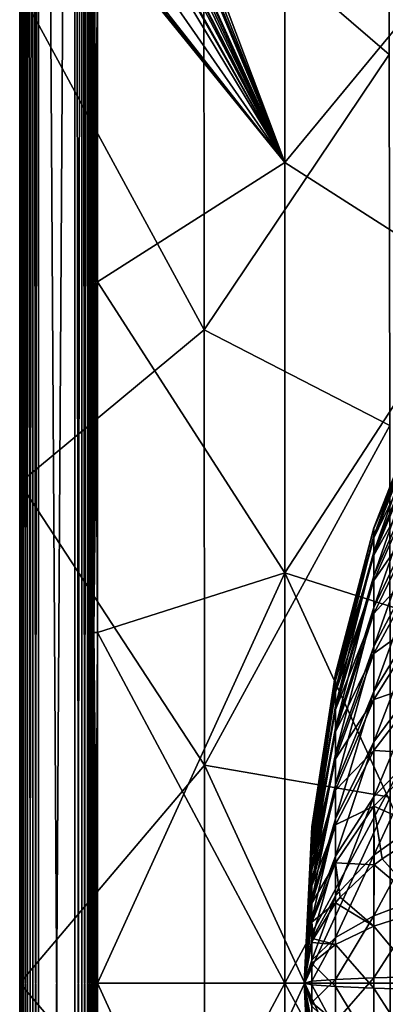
# Model space of a CAD drawing. Header units: millimetres. Extents: x -41 to 11, y -3 to 963.
# Tile 362 of 656: x -41 to -36, y 340 to 353. Entities that reach past the tile are written whole.
import ezdxf

# ---------------------------------------------------------------- set-up
doc = ezdxf.new("R2010")
doc.units = ezdxf.units.MM
doc.header["$LTSCALE"] = 65.185185
for name, color, linetype in [('2925', 7, 'CONTINUOUS'), ('2929', 7, 'CONTINUOUS'), ('3003', 7, 'CONTINUOUS'), ('3004', 7, 'CONTINUOUS'), ('3075', 7, 'CONTINUOUS'), ('3098', 7, 'CONTINUOUS'), ('3099', 7, 'CONTINUOUS'), ('3103', 7, 'CONTINUOUS'), ('3104', 7, 'CONTINUOUS'), ('3110', 7, 'CONTINUOUS'), ('3111', 7, 'CONTINUOUS'), ('3112', 7, 'CONTINUOUS'), ('3145', 7, 'CONTINUOUS'), ('3149', 7, 'CONTINUOUS'), ('3321', 7, 'CONTINUOUS'), ('3323', 7, 'CONTINUOUS'), ('3324', 7, 'CONTINUOUS'), ('3384', 7, 'CONTINUOUS'), ('3385', 7, 'CONTINUOUS'), ('691', 7, 'CONTINUOUS'), ('692', 7, 'CONTINUOUS')]:
    doc.layers.add(name, color=color, linetype=linetype)

msp = doc.modelspace()

# ---------------------------------------------------------------- linework, layer by layer
at = {"layer": '2925', "linetype": 'Continuous'}
for points in [[(-37.241, 351.251, 85.445), (-37.241, 356.87, 85.34), (-38.803, 354.58, 88.177), (-37.241, 351.251, 85.445)], [(-37.241, 351.251, 85.445), (-34.652, 354.386, 80.699), (-37.241, 356.87, 85.34), (-37.241, 351.251, 85.445)], [(-38.874, 354.472, 88.305), (-37.241, 351.251, 85.445), (-38.803, 354.58, 88.177), (-38.874, 354.472, 88.305)], [(-38.988, 354.379, 88.509), (-37.241, 351.251, 85.445), (-38.887, 354.458, 88.328), (-38.988, 354.379, 88.509)], [(-38.887, 354.458, 88.328), (-37.241, 351.251, 85.445), (-38.874, 354.472, 88.305), (-38.887, 354.458, 88.328)], [(-39.809, 349.614, 89.983), (-37.241, 351.251, 85.445), (-39.81, 354.421, 89.967), (-39.809, 349.614, 89.983)], [(-39.81, 354.421, 89.967), (-37.241, 351.251, 85.445), (-39.758, 354.4, 89.875), (-39.81, 354.421, 89.967)], [(-39.758, 354.4, 89.875), (-37.241, 351.251, 85.445), (-39.705, 354.391, 89.781), (-39.758, 354.4, 89.875)], [(-39.705, 354.391, 89.781), (-37.241, 351.251, 85.445), (-39.407, 354.372, 89.253), (-39.705, 354.391, 89.781)], [(-39.407, 354.372, 89.253), (-37.241, 351.251, 85.445), (-39.11, 354.353, 88.725), (-39.407, 354.372, 89.253)], [(-39.11, 354.353, 88.725), (-37.241, 351.251, 85.445), (-38.992, 354.377, 88.516), (-39.11, 354.353, 88.725)], [(-38.992, 354.377, 88.516), (-37.241, 351.251, 85.445), (-38.988, 354.379, 88.509), (-38.992, 354.377, 88.516)], [(-34.652, 349.599, 80.88), (-34.652, 354.386, 80.699), (-37.241, 351.251, 85.445), (-34.652, 349.599, 80.88)], [(-37.241, 345.627, 85.509), (-37.241, 351.251, 85.445), (-39.809, 349.614, 89.983), (-37.241, 345.627, 85.509)], [(-37.241, 345.627, 85.509), (-34.652, 349.599, 80.88), (-37.241, 351.251, 85.445), (-37.241, 345.627, 85.509)], [(-39.809, 344.807, 89.992), (-37.241, 345.627, 85.509), (-39.809, 349.614, 89.983), (-39.809, 344.807, 89.992)], [(-34.652, 344.802, 80.989), (-34.652, 349.599, 80.88), (-37.241, 345.627, 85.509), (-34.652, 344.802, 80.989)], [(-37.241, 340, 85.53), (-37.241, 345.627, 85.509), (-39.809, 340, 89.995), (-37.241, 340, 85.53)], [(-39.809, 340, 89.995), (-37.241, 345.627, 85.509), (-39.809, 344.807, 89.992), (-39.809, 340, 89.995)], [(-37.241, 340, 85.53), (-34.652, 344.802, 80.989), (-37.241, 345.627, 85.509), (-37.241, 340, 85.53)], [(-34.652, 340, 81.026), (-34.652, 344.802, 80.989), (-37.241, 340, 85.53), (-34.652, 340, 81.026)], [(-37.241, 334.373, 85.509), (-37.241, 340, 85.53), (-39.809, 335.193, 89.992), (-37.241, 334.373, 85.509)], [(-39.809, 335.193, 89.992), (-37.241, 340, 85.53), (-39.809, 340, 89.995), (-39.809, 335.193, 89.992)], [(-34.652, 335.198, 80.989), (-34.652, 340, 81.026), (-37.241, 334.373, 85.509), (-34.652, 335.198, 80.989)], [(-37.241, 334.373, 85.509), (-34.652, 340, 81.026), (-37.241, 340, 85.53), (-37.241, 334.373, 85.509)]]:
    msp.add_3dface(points, dxfattribs=at)
at = {"layer": '2929', "linetype": 'Continuous'}
for points in [[(-37.241, 356.87, 16.66), (-37.241, 351.251, 16.555), (-38.69, 355.103, 14.029), (-37.241, 356.87, 16.66)], [(-37.241, 356.87, 16.66), (-34.652, 354.386, 21.301), (-37.241, 351.251, 16.555), (-37.241, 356.87, 16.66)], [(-38.69, 355.103, 14.029), (-37.241, 351.251, 16.555), (-38.698, 354.946, 14.013), (-38.69, 355.103, 14.029)], [(-38.712, 354.848, 13.986), (-37.241, 351.251, 16.555), (-38.725, 354.791, 13.964), (-38.712, 354.848, 13.986)], [(-38.698, 354.946, 14.013), (-37.241, 351.251, 16.555), (-38.712, 354.848, 13.986), (-38.698, 354.946, 14.013)], [(-38.725, 354.791, 13.964), (-37.241, 351.251, 16.555), (-38.769, 354.652, 13.883), (-38.725, 354.791, 13.964)], [(-38.778, 354.631, 13.867), (-37.241, 351.251, 16.555), (-38.832, 354.529, 13.77), (-38.778, 354.631, 13.867)], [(-38.769, 354.652, 13.883), (-37.241, 351.251, 16.555), (-38.778, 354.631, 13.867), (-38.769, 354.652, 13.883)], [(-38.913, 354.431, 13.625), (-37.241, 351.251, 16.555), (-38.988, 354.379, 13.491), (-38.913, 354.431, 13.625)], [(-38.874, 354.472, 13.695), (-37.241, 351.251, 16.555), (-38.913, 354.431, 13.625), (-38.874, 354.472, 13.695)], [(-38.832, 354.529, 13.77), (-37.241, 351.251, 16.555), (-38.874, 354.472, 13.695), (-38.832, 354.529, 13.77)], [(-39.81, 354.421, 12.033), (-37.241, 351.251, 16.555), (-39.809, 349.614, 12.017), (-39.81, 354.421, 12.033)], [(-39.758, 354.4, 12.125), (-37.241, 351.251, 16.555), (-39.81, 354.421, 12.033), (-39.758, 354.4, 12.125)], [(-39.705, 354.391, 12.219), (-37.241, 351.251, 16.555), (-39.758, 354.4, 12.125), (-39.705, 354.391, 12.219)], [(-39.407, 354.372, 12.747), (-37.241, 351.251, 16.555), (-39.705, 354.391, 12.219), (-39.407, 354.372, 12.747)], [(-39.11, 354.353, 13.275), (-37.241, 351.251, 16.555), (-39.407, 354.372, 12.747), (-39.11, 354.353, 13.275)], [(-39.007, 354.37, 13.457), (-37.241, 351.251, 16.555), (-39.11, 354.353, 13.275), (-39.007, 354.37, 13.457)], [(-38.988, 354.379, 13.491), (-37.241, 351.251, 16.555), (-39.007, 354.37, 13.457), (-38.988, 354.379, 13.491)], [(-34.652, 354.386, 21.301), (-34.652, 349.599, 21.12), (-37.241, 351.251, 16.555), (-34.652, 354.386, 21.301)], [(-37.241, 351.251, 16.555), (-37.241, 345.627, 16.491), (-39.809, 349.614, 12.017), (-37.241, 351.251, 16.555)], [(-37.241, 351.251, 16.555), (-34.652, 349.599, 21.12), (-37.241, 345.627, 16.491), (-37.241, 351.251, 16.555)], [(-39.809, 349.614, 12.017), (-37.241, 345.627, 16.491), (-39.809, 344.807, 12.008), (-39.809, 349.614, 12.017)], [(-34.652, 349.599, 21.12), (-34.652, 344.802, 21.011), (-37.241, 345.627, 16.491), (-34.652, 349.599, 21.12)], [(-37.241, 345.627, 16.491), (-37.241, 340, 16.47), (-39.809, 344.807, 12.008), (-37.241, 345.627, 16.491)], [(-34.652, 344.802, 21.011), (-34.652, 340, 20.974), (-37.241, 345.627, 16.491), (-34.652, 344.802, 21.011)], [(-37.241, 345.627, 16.491), (-34.652, 340, 20.974), (-37.241, 340, 16.47), (-37.241, 345.627, 16.491)], [(-39.809, 344.807, 12.008), (-37.241, 340, 16.47), (-39.809, 340, 12.005), (-39.809, 344.807, 12.008)], [(-37.241, 340, 16.47), (-37.241, 334.373, 16.491), (-39.809, 340, 12.005), (-37.241, 340, 16.47)], [(-39.809, 340, 12.005), (-37.241, 334.373, 16.491), (-39.809, 335.193, 12.008), (-39.809, 340, 12.005)], [(-34.652, 340, 20.974), (-34.652, 335.198, 21.011), (-37.241, 340, 16.47), (-34.652, 340, 20.974)], [(-37.241, 340, 16.47), (-34.652, 335.198, 21.011), (-37.241, 334.373, 16.491), (-37.241, 340, 16.47)]]:
    msp.add_3dface(points, dxfattribs=at)
at = {"layer": '3003', "linetype": 'Continuous'}
for points in [[(-39.875, 325.38, 11.461), (-39.875, 380.606, 10.394), (-39.875, 325.5, 11.611), (-39.875, 325.38, 11.461)], [(-39.875, 325.5, 11.611), (-39.875, 380.606, 10.394), (-39.875, 325.578, 11.787), (-39.875, 325.5, 11.611)], [(-39.875, 380.606, 10.394), (-39.875, 355.141, 11.25), (-39.875, 325.578, 11.787), (-39.875, 380.606, 10.394)], [(-39.875, 299.394, 91.606), (-39.875, 364.659, 90.75), (-39.875, 380.606, 91.606), (-39.875, 299.394, 91.606)], [(-39.875, 315.341, 11.25), (-39.875, 380.606, 10.394), (-39.875, 324.859, 11.25), (-39.875, 315.341, 11.25)], [(-39.875, 299.394, 10.394), (-39.875, 380.606, 10.394), (-39.875, 315.341, 11.25), (-39.875, 299.394, 10.394)], [(-39.875, 324.859, 11.25), (-39.875, 380.606, 10.394), (-39.875, 325.048, 11.274), (-39.875, 324.859, 11.25)], [(-39.875, 325.048, 11.274), (-39.875, 380.606, 10.394), (-39.875, 325.226, 11.346), (-39.875, 325.048, 11.274)], [(-39.875, 325.226, 11.346), (-39.875, 380.606, 10.394), (-39.875, 325.38, 11.461), (-39.875, 325.226, 11.346)], [(-39.875, 355.141, 90.75), (-39.875, 364.659, 90.75), (-39.875, 299.394, 91.606), (-39.875, 355.141, 90.75)], [(-39.875, 340, 11.756), (-39.875, 325.578, 11.787), (-39.875, 355.141, 11.25), (-39.875, 340, 11.756)], [(-39.875, 354.952, 90.726), (-39.875, 355.141, 90.75), (-39.875, 299.394, 91.606), (-39.875, 354.952, 90.726)], [(-39.875, 354.951, 11.275), (-39.875, 340, 11.756), (-39.875, 355.141, 11.25), (-39.875, 354.951, 11.275)], [(-39.875, 354.774, 90.654), (-39.875, 354.952, 90.726), (-39.875, 299.394, 91.606), (-39.875, 354.774, 90.654)], [(-39.875, 354.773, 11.347), (-39.875, 340, 11.756), (-39.875, 354.951, 11.275), (-39.875, 354.773, 11.347)], [(-39.875, 354.62, 90.539), (-39.875, 354.774, 90.654), (-39.875, 299.394, 91.606), (-39.875, 354.62, 90.539)], [(-39.875, 354.619, 11.462), (-39.875, 340, 11.756), (-39.875, 354.773, 11.347), (-39.875, 354.619, 11.462)], [(-39.875, 354.5, 90.389), (-39.875, 354.62, 90.539), (-39.875, 299.394, 91.606), (-39.875, 354.5, 90.389)], [(-39.875, 354.5, 11.612), (-39.875, 340, 11.756), (-39.875, 354.619, 11.462), (-39.875, 354.5, 11.612)], [(-39.875, 354.422, 90.213), (-39.875, 354.5, 90.389), (-39.875, 299.394, 91.606), (-39.875, 354.422, 90.213)], [(-39.875, 354.422, 11.787), (-39.875, 340, 11.756), (-39.875, 354.5, 11.612), (-39.875, 354.422, 11.787)], [(-39.875, 340.002, 90.244), (-39.875, 354.422, 90.213), (-39.875, 324.859, 90.75), (-39.875, 340.002, 90.244)], [(-39.875, 299.394, 91.606), (-39.875, 324.859, 90.75), (-39.875, 354.422, 90.213), (-39.875, 299.394, 91.606)], [(-39.875, 340.002, 90.244), (-39.875, 324.859, 90.75), (-39.875, 332.79, 90.236), (-39.875, 340.002, 90.244)]]:
    msp.add_3dface(points, dxfattribs=at)
at = {"layer": '3004', "linetype": 'Continuous'}
for points in [[(-39.859, 354.422, 90.088), (-39.875, 340.002, 90.244), (-39.858, 344.807, 90.112), (-39.859, 354.422, 90.088)], [(-39.859, 354.422, 90.088), (-39.875, 354.422, 90.213), (-39.875, 340.002, 90.244), (-39.859, 354.422, 90.088)], [(-39.858, 354.422, 90.085), (-39.859, 354.422, 90.088), (-39.858, 344.807, 90.112), (-39.858, 354.422, 90.085)], [(-39.81, 354.421, 89.967), (-39.858, 354.422, 90.085), (-39.858, 344.807, 90.112), (-39.81, 354.421, 89.967)], [(-39.809, 349.614, 89.983), (-39.81, 354.421, 89.967), (-39.858, 344.807, 90.112), (-39.809, 349.614, 89.983)], [(-39.809, 344.807, 89.992), (-39.809, 349.614, 89.983), (-39.858, 344.807, 90.112), (-39.809, 344.807, 89.992)], [(-39.858, 344.807, 90.112), (-39.875, 340.002, 90.244), (-39.858, 335.193, 90.112), (-39.858, 344.807, 90.112)], [(-39.809, 344.807, 89.992), (-39.858, 344.807, 90.112), (-39.858, 335.193, 90.112), (-39.809, 344.807, 89.992)], [(-39.809, 340, 89.995), (-39.809, 344.807, 89.992), (-39.858, 335.193, 90.112), (-39.809, 340, 89.995)], [(-39.875, 340.002, 90.244), (-39.875, 332.79, 90.236), (-39.858, 335.193, 90.112), (-39.875, 340.002, 90.244)], [(-39.809, 335.193, 89.992), (-39.809, 340, 89.995), (-39.858, 335.193, 90.112), (-39.809, 335.193, 89.992)]]:
    msp.add_3dface(points, dxfattribs=at)
at = {"layer": '3075', "linetype": 'Continuous'}
for points in [[(-39.875, 354.422, 11.787), (-39.859, 354.422, 11.912), (-39.858, 344.807, 11.888), (-39.875, 354.422, 11.787)], [(-39.875, 340, 11.756), (-39.875, 354.422, 11.787), (-39.858, 344.807, 11.888), (-39.875, 340, 11.756)], [(-39.858, 354.422, 11.915), (-39.809, 349.614, 12.017), (-39.859, 354.422, 11.912), (-39.858, 354.422, 11.915)], [(-39.809, 349.614, 12.017), (-39.809, 344.807, 12.008), (-39.859, 354.422, 11.912), (-39.809, 349.614, 12.017)], [(-39.859, 354.422, 11.912), (-39.809, 344.807, 12.008), (-39.858, 344.807, 11.888), (-39.859, 354.422, 11.912)], [(-39.81, 354.421, 12.033), (-39.809, 349.614, 12.017), (-39.858, 354.422, 11.915), (-39.81, 354.421, 12.033)], [(-39.875, 340, 11.756), (-39.858, 344.807, 11.888), (-39.858, 335.193, 11.888), (-39.875, 340, 11.756)], [(-39.809, 344.807, 12.008), (-39.809, 340, 12.005), (-39.858, 344.807, 11.888), (-39.809, 344.807, 12.008)], [(-39.809, 340, 12.005), (-39.809, 335.193, 12.008), (-39.858, 344.807, 11.888), (-39.809, 340, 12.005)], [(-39.858, 344.807, 11.888), (-39.809, 335.193, 12.008), (-39.858, 335.193, 11.888), (-39.858, 344.807, 11.888)], [(-39.875, 325.578, 11.787), (-39.875, 340, 11.756), (-39.859, 325.578, 11.912), (-39.875, 325.578, 11.787)], [(-39.859, 325.578, 11.912), (-39.875, 340, 11.756), (-39.858, 335.193, 11.888), (-39.859, 325.578, 11.912)]]:
    msp.add_3dface(points, dxfattribs=at)
at = {"layer": '3098', "linetype": 'Continuous'}
for points in [[(-40.862, 299.38, 10.302), (-40.875, 299.38, 10.38), (-40.862, 380.62, 10.302), (-40.862, 299.38, 10.302)], [(-40.875, 299.38, 10.38), (-40.875, 380.62, 10.38), (-40.862, 380.62, 10.302), (-40.875, 299.38, 10.38)], [(-40.826, 299.38, 10.231), (-40.862, 299.38, 10.302), (-40.826, 380.62, 10.231), (-40.826, 299.38, 10.231)], [(-40.826, 380.62, 10.231), (-40.862, 299.38, 10.302), (-40.862, 380.62, 10.302), (-40.826, 380.62, 10.231)], [(-40.769, 380.62, 10.176), (-40.826, 299.38, 10.231), (-40.826, 380.62, 10.231), (-40.769, 380.62, 10.176)], [(-40.769, 299.38, 10.176), (-40.826, 299.38, 10.231), (-40.769, 380.62, 10.176), (-40.769, 299.38, 10.176)], [(-40.697, 299.38, 10.141), (-40.769, 299.38, 10.176), (-40.697, 380.62, 10.141), (-40.697, 299.38, 10.141)], [(-40.697, 380.62, 10.141), (-40.769, 299.38, 10.176), (-40.769, 380.62, 10.176), (-40.697, 380.62, 10.141)], [(-40.618, 299.38, 10.131), (-40.697, 299.38, 10.141), (-40.618, 380.62, 10.131), (-40.618, 299.38, 10.131)], [(-40.618, 380.62, 10.131), (-40.697, 299.38, 10.141), (-40.697, 380.62, 10.141), (-40.618, 380.62, 10.131)]]:
    msp.add_3dface(points, dxfattribs=at)
at = {"layer": '3099', "linetype": 'Continuous'}
for points in [[(-40.875, 299.38, 91.62), (-40.875, 380.62, 91.62), (-40.875, 302.433, 89.016), (-40.875, 299.38, 91.62)], [(-40.875, 302.433, 89.016), (-40.875, 380.62, 91.62), (-40.875, 307.726, 89.075), (-40.875, 302.433, 89.016)], [(-40.875, 307.726, 89.075), (-40.875, 380.62, 91.62), (-40.875, 313.557, 89.13), (-40.875, 307.726, 89.075)], [(-40.875, 313.557, 89.13), (-40.875, 380.62, 91.62), (-40.875, 319.814, 89.177), (-40.875, 313.557, 89.13)], [(-40.875, 319.814, 89.177), (-40.875, 380.62, 91.62), (-40.875, 326.379, 89.212), (-40.875, 319.814, 89.177)], [(-40.875, 326.379, 89.212), (-40.875, 380.62, 91.62), (-40.875, 333.142, 89.234), (-40.875, 326.379, 89.212)], [(-40.875, 333.142, 89.234), (-40.875, 380.62, 91.62), (-40.875, 340, 89.242), (-40.875, 333.142, 89.234)], [(-40.875, 340, 89.242), (-40.875, 380.62, 91.62), (-40.875, 346.858, 89.234), (-40.875, 340, 89.242)], [(-40.875, 346.858, 89.234), (-40.875, 380.62, 91.62), (-40.875, 353.621, 89.212), (-40.875, 346.858, 89.234)], [(-40.875, 380.62, 10.38), (-40.875, 299.38, 10.38), (-40.875, 377.567, 12.984), (-40.875, 380.62, 10.38)], [(-40.875, 377.567, 12.984), (-40.875, 299.38, 10.38), (-40.875, 372.274, 12.925), (-40.875, 377.567, 12.984)], [(-40.875, 372.274, 12.925), (-40.875, 299.38, 10.38), (-40.875, 366.443, 12.87), (-40.875, 372.274, 12.925)], [(-40.875, 366.443, 12.87), (-40.875, 299.38, 10.38), (-40.875, 360.186, 12.823), (-40.875, 366.443, 12.87)], [(-40.875, 360.186, 12.823), (-40.875, 299.38, 10.38), (-40.875, 353.621, 12.788), (-40.875, 360.186, 12.823)], [(-40.875, 353.621, 12.788), (-40.875, 299.38, 10.38), (-40.875, 346.858, 12.766), (-40.875, 353.621, 12.788)], [(-40.875, 346.858, 12.766), (-40.875, 299.38, 10.38), (-40.875, 340, 12.758), (-40.875, 346.858, 12.766)], [(-40.875, 340, 12.758), (-40.875, 299.38, 10.38), (-40.875, 333.142, 12.766), (-40.875, 340, 12.758)]]:
    msp.add_3dface(points, dxfattribs=at)
at = {"layer": '3103', "linetype": 'Continuous'}
for points in [[(-40.118, 299.394, 10.144), (-40.618, 380.62, 10.131), (-40.118, 380.606, 10.144), (-40.118, 299.394, 10.144)], [(-40.118, 299.394, 10.144), (-40.618, 299.38, 10.131), (-40.618, 380.62, 10.131), (-40.118, 299.394, 10.144)]]:
    msp.add_3dface(points, dxfattribs=at)
at = {"layer": '3104', "linetype": 'Continuous'}
for points in [[(-40.118, 299.394, 10.144), (-40.118, 380.606, 10.144), (-40.025, 380.606, 10.164), (-40.118, 299.394, 10.144)], [(-40.025, 299.394, 10.164), (-40.118, 299.394, 10.144), (-40.025, 380.606, 10.164), (-40.025, 299.394, 10.164)], [(-39.946, 380.606, 10.219), (-40.025, 299.394, 10.164), (-40.025, 380.606, 10.164), (-39.946, 380.606, 10.219)], [(-39.946, 299.394, 10.219), (-40.025, 299.394, 10.164), (-39.946, 380.606, 10.219), (-39.946, 299.394, 10.219)], [(-39.893, 380.606, 10.299), (-39.946, 299.394, 10.219), (-39.946, 380.606, 10.219), (-39.893, 380.606, 10.299)], [(-39.893, 299.394, 10.299), (-39.946, 299.394, 10.219), (-39.893, 380.606, 10.299), (-39.893, 299.394, 10.299)], [(-39.875, 380.606, 10.394), (-39.875, 299.394, 10.394), (-39.893, 299.394, 10.299), (-39.875, 380.606, 10.394)], [(-39.875, 380.606, 10.394), (-39.893, 299.394, 10.299), (-39.893, 380.606, 10.299), (-39.875, 380.606, 10.394)]]:
    msp.add_3dface(points, dxfattribs=at)
at = {"layer": '3110', "linetype": 'Continuous'}
for points in [[(-40.862, 380.62, 91.698), (-40.875, 380.62, 91.62), (-40.862, 299.38, 91.698), (-40.862, 380.62, 91.698)], [(-40.875, 380.62, 91.62), (-40.875, 299.38, 91.62), (-40.862, 299.38, 91.698), (-40.875, 380.62, 91.62)], [(-40.826, 299.38, 91.769), (-40.862, 380.62, 91.698), (-40.862, 299.38, 91.698), (-40.826, 299.38, 91.769)], [(-40.826, 380.62, 91.769), (-40.862, 380.62, 91.698), (-40.826, 299.38, 91.769), (-40.826, 380.62, 91.769)], [(-40.769, 380.62, 91.824), (-40.826, 380.62, 91.769), (-40.769, 299.38, 91.824), (-40.769, 380.62, 91.824)], [(-40.769, 299.38, 91.824), (-40.826, 380.62, 91.769), (-40.826, 299.38, 91.769), (-40.769, 299.38, 91.824)], [(-40.697, 299.38, 91.859), (-40.769, 380.62, 91.824), (-40.769, 299.38, 91.824), (-40.697, 299.38, 91.859)], [(-40.697, 380.62, 91.859), (-40.769, 380.62, 91.824), (-40.697, 299.38, 91.859), (-40.697, 380.62, 91.859)], [(-40.618, 299.38, 91.869), (-40.697, 380.62, 91.859), (-40.697, 299.38, 91.859), (-40.618, 299.38, 91.869)], [(-40.618, 380.62, 91.869), (-40.697, 380.62, 91.859), (-40.618, 299.38, 91.869), (-40.618, 380.62, 91.869)]]:
    msp.add_3dface(points, dxfattribs=at)
at = {"layer": '3111', "linetype": 'Continuous'}
for points in [[(-40.118, 380.606, 91.856), (-40.618, 380.62, 91.869), (-40.618, 299.38, 91.869), (-40.118, 380.606, 91.856)], [(-40.118, 380.606, 91.856), (-40.618, 299.38, 91.869), (-40.118, 299.394, 91.856), (-40.118, 380.606, 91.856)]]:
    msp.add_3dface(points, dxfattribs=at)
at = {"layer": '3112', "linetype": 'Continuous'}
for points in [[(-40.025, 380.606, 91.836), (-40.118, 380.606, 91.856), (-40.025, 299.394, 91.836), (-40.025, 380.606, 91.836)], [(-40.118, 380.606, 91.856), (-40.118, 299.394, 91.856), (-40.025, 299.394, 91.836), (-40.118, 380.606, 91.856)], [(-39.946, 380.606, 91.781), (-40.025, 380.606, 91.836), (-39.946, 299.394, 91.781), (-39.946, 380.606, 91.781)], [(-39.946, 299.394, 91.781), (-40.025, 380.606, 91.836), (-40.025, 299.394, 91.836), (-39.946, 299.394, 91.781)], [(-39.893, 380.606, 91.701), (-39.946, 380.606, 91.781), (-39.893, 299.394, 91.701), (-39.893, 380.606, 91.701)], [(-39.893, 299.394, 91.701), (-39.946, 380.606, 91.781), (-39.946, 299.394, 91.781), (-39.893, 299.394, 91.701)], [(-39.875, 299.394, 91.606), (-39.875, 380.606, 91.606), (-39.893, 380.606, 91.701), (-39.875, 299.394, 91.606)], [(-39.875, 299.394, 91.606), (-39.893, 380.606, 91.701), (-39.893, 299.394, 91.701), (-39.875, 299.394, 91.606)]]:
    msp.add_3dface(points, dxfattribs=at)
at = {"layer": '3145', "linetype": 'Continuous'}
for points in [[(-35.807, 352.732, 21.828), (-35.817, 357.804, 22.053), (-38.349, 354.924, 17.302), (-35.807, 352.732, 21.828)], [(-40.875, 353.621, 12.788), (-38.344, 348.958, 17.215), (-38.349, 354.924, 17.302), (-40.875, 353.621, 12.788)], [(-38.344, 348.958, 17.215), (-35.807, 352.732, 21.828), (-38.349, 354.924, 17.302), (-38.344, 348.958, 17.215)], [(-40.875, 353.621, 12.788), (-40.875, 346.858, 12.766), (-38.344, 348.958, 17.215), (-40.875, 353.621, 12.788)], [(-35.8, 347.645, 21.677), (-35.807, 352.732, 21.828), (-38.344, 348.958, 17.215), (-35.8, 347.645, 21.677)], [(-40.875, 346.858, 12.766), (-38.341, 342.987, 17.172), (-38.344, 348.958, 17.215), (-40.875, 346.858, 12.766)], [(-38.341, 342.987, 17.172), (-35.8, 347.645, 21.677), (-38.344, 348.958, 17.215), (-38.341, 342.987, 17.172)], [(-35.796, 342.549, 21.602), (-35.8, 347.645, 21.677), (-38.341, 342.987, 17.172), (-35.796, 342.549, 21.602)], [(-40.875, 346.858, 12.766), (-40.875, 340, 12.758), (-38.341, 342.987, 17.172), (-40.875, 346.858, 12.766)], [(-40.875, 340, 12.758), (-38.341, 337.013, 17.172), (-38.341, 342.987, 17.172), (-40.875, 340, 12.758)], [(-38.341, 337.013, 17.172), (-35.796, 342.549, 21.602), (-38.341, 342.987, 17.172), (-38.341, 337.013, 17.172)], [(-35.796, 337.451, 21.602), (-35.796, 342.549, 21.602), (-38.341, 337.013, 17.172), (-35.796, 337.451, 21.602)], [(-40.875, 340, 12.758), (-40.875, 333.142, 12.766), (-38.341, 337.013, 17.172), (-40.875, 340, 12.758)]]:
    msp.add_3dface(points, dxfattribs=at)
at = {"layer": '3149', "linetype": 'Continuous'}
for points in [[(-35.817, 357.804, 79.947), (-35.807, 352.732, 80.172), (-38.349, 354.924, 84.698), (-35.817, 357.804, 79.947)], [(-40.875, 353.621, 89.212), (-38.349, 354.924, 84.698), (-38.344, 348.958, 84.785), (-40.875, 353.621, 89.212)], [(-38.349, 354.924, 84.698), (-35.807, 352.732, 80.172), (-38.344, 348.958, 84.785), (-38.349, 354.924, 84.698)], [(-40.875, 346.858, 89.234), (-40.875, 353.621, 89.212), (-38.344, 348.958, 84.785), (-40.875, 346.858, 89.234)], [(-35.807, 352.732, 80.172), (-35.8, 347.645, 80.323), (-38.344, 348.958, 84.785), (-35.807, 352.732, 80.172)], [(-40.875, 346.858, 89.234), (-38.344, 348.958, 84.785), (-38.341, 342.987, 84.828), (-40.875, 346.858, 89.234)], [(-38.344, 348.958, 84.785), (-35.8, 347.645, 80.323), (-38.341, 342.987, 84.828), (-38.344, 348.958, 84.785)], [(-35.8, 347.645, 80.323), (-35.796, 342.549, 80.398), (-38.341, 342.987, 84.828), (-35.8, 347.645, 80.323)], [(-40.875, 340, 89.242), (-40.875, 346.858, 89.234), (-38.341, 342.987, 84.828), (-40.875, 340, 89.242)], [(-40.875, 340, 89.242), (-38.341, 342.987, 84.828), (-38.341, 337.013, 84.828), (-40.875, 340, 89.242)], [(-35.796, 342.549, 80.398), (-35.796, 337.451, 80.398), (-38.341, 342.987, 84.828), (-35.796, 342.549, 80.398)], [(-38.341, 342.987, 84.828), (-35.796, 337.451, 80.398), (-38.341, 337.013, 84.828), (-38.341, 342.987, 84.828)], [(-40.875, 333.142, 89.234), (-40.875, 340, 89.242), (-38.341, 337.013, 84.828), (-40.875, 333.142, 89.234)]]:
    msp.add_3dface(points, dxfattribs=at)
at = {"layer": '3321', "linetype": 'Continuous'}
for points in [[(9.125, 297.5, 93.5), (9.125, 382.5, 93.5), (-40.875, 297.5, 93.5), (9.125, 297.5, 93.5)], [(9.125, 382.5, 93.5), (-40.875, 382.5, 93.5), (-40.875, 297.5, 93.5), (9.125, 382.5, 93.5)]]:
    msp.add_3dface(points, dxfattribs=at)
at = {"layer": '3323', "linetype": 'Continuous'}
for points in [[(-40.875, 382.5, 8.5), (9.125, 297.5, 8.5), (-40.875, 297.5, 8.5), (-40.875, 382.5, 8.5)], [(9.125, 382.5, 8.5), (9.125, 297.5, 8.5), (-40.875, 382.5, 8.5), (9.125, 382.5, 8.5)]]:
    msp.add_3dface(points, dxfattribs=at)
at = {"layer": '3324', "linetype": 'Continuous'}
for points in [[(-40.875, 297.5, 93.5), (-40.875, 382.5, 93.5), (-40.875, 300.2, 90.8), (-40.875, 297.5, 93.5)], [(-40.875, 382.5, 93.5), (-40.875, 379.8, 90.8), (-40.875, 300.2, 90.8), (-40.875, 382.5, 93.5)], [(-40.875, 382.5, 8.5), (-40.875, 297.5, 8.5), (-40.875, 379.8, 11.2), (-40.875, 382.5, 8.5)], [(-40.875, 379.8, 11.2), (-40.875, 297.5, 8.5), (-40.875, 300.2, 11.2), (-40.875, 379.8, 11.2)]]:
    msp.add_3dface(points, dxfattribs=at)
at = {"layer": '3384', "linetype": 'Continuous'}
for points in [[(-40.875, 300.2, 90.8), (-40.875, 379.8, 90.8), (-15.675, 300.2, 90.8), (-40.875, 300.2, 90.8)], [(-40.875, 379.8, 90.8), (-15.675, 379.8, 90.8), (-15.675, 300.2, 90.8), (-40.875, 379.8, 90.8)]]:
    msp.add_3dface(points, dxfattribs=at)
at = {"layer": '3385', "linetype": 'Continuous'}
for points in [[(-15.675, 379.8, 11.2), (-40.875, 300.2, 11.2), (-15.675, 300.2, 11.2), (-15.675, 379.8, 11.2)], [(-40.875, 379.8, 11.2), (-40.875, 300.2, 11.2), (-15.675, 379.8, 11.2), (-40.875, 379.8, 11.2)]]:
    msp.add_3dface(points, dxfattribs=at)
at = {"layer": '691', "linetype": 'Continuous'}
for points in [[(-35.292, 342.1, 43.164), (-35.293, 341.013, 42.955), (-35.906, 341.703, 44.644), (-35.292, 342.1, 43.164)], [(-36.015, 341.619, 44.957), (-36.017, 340.781, 44.797), (-36.482, 341.177, 46.609), (-36.015, 341.619, 44.957)], [(-36.015, 341.619, 44.957), (-35.293, 341.013, 42.955), (-36.017, 340.781, 44.797), (-36.015, 341.619, 44.957)], [(-35.906, 341.703, 44.644), (-35.293, 341.013, 42.955), (-36.015, 341.619, 44.957), (-35.906, 341.703, 44.644)], [(-36.545, 341.101, 46.891), (-36.545, 340.531, 46.782), (-36.847, 340.605, 48.743), (-36.545, 341.101, 46.891)], [(-36.482, 341.177, 46.609), (-36.017, 340.781, 44.797), (-36.545, 341.101, 46.891), (-36.482, 341.177, 46.609)], [(-36.545, 341.101, 46.891), (-36.017, 340.781, 44.797), (-36.545, 340.531, 46.782), (-36.545, 341.101, 46.891)], [(-35.293, 341.013, 42.955), (-35.293, 339.908, 42.892), (-36.017, 340.781, 44.797), (-35.293, 341.013, 42.955)], [(-36.017, 340.781, 44.797), (-36.017, 339.929, 44.749), (-36.545, 340.531, 46.782), (-36.017, 340.781, 44.797)], [(-36.017, 340.781, 44.797), (-35.293, 339.908, 42.892), (-36.017, 339.929, 44.749), (-36.017, 340.781, 44.797)], [(-36.867, 340.556, 48.925), (-36.867, 340.268, 48.871), (-36.975, 340, 51), (-36.867, 340.556, 48.925)], [(-36.847, 340.605, 48.743), (-36.545, 340.531, 46.782), (-36.867, 340.556, 48.925), (-36.847, 340.605, 48.743)], [(-36.867, 340.556, 48.925), (-36.545, 340.531, 46.782), (-36.867, 340.268, 48.871), (-36.867, 340.556, 48.925)], [(-36.545, 340.531, 46.782), (-36.545, 339.952, 46.749), (-36.867, 340.268, 48.871), (-36.545, 340.531, 46.782)], [(-36.545, 340.531, 46.782), (-36.017, 339.929, 44.749), (-36.545, 339.952, 46.749), (-36.545, 340.531, 46.782)], [(-36.867, 340.268, 48.871), (-36.867, 339.976, 48.854), (-36.975, 340, 51), (-36.867, 340.268, 48.871)], [(-36.867, 340.268, 48.871), (-36.545, 339.952, 46.749), (-36.867, 339.976, 48.854), (-36.867, 340.268, 48.871)], [(-36.867, 338.627, 49.351), (-36.867, 338.415, 49.553), (-36.975, 340, 51), (-36.867, 338.627, 49.351)], [(-36.867, 338.864, 49.179), (-36.867, 338.627, 49.351), (-36.975, 340, 51), (-36.867, 338.864, 49.179)], [(-36.867, 339.123, 49.041), (-36.867, 338.864, 49.179), (-36.975, 340, 51), (-36.867, 339.123, 49.041)], [(-36.867, 339.398, 48.94), (-36.867, 339.123, 49.041), (-36.975, 340, 51), (-36.867, 339.398, 48.94)], [(-36.867, 339.684, 48.877), (-36.867, 339.398, 48.94), (-36.975, 340, 51), (-36.867, 339.684, 48.877)], [(-36.867, 339.976, 48.854), (-36.867, 339.684, 48.877), (-36.975, 340, 51), (-36.867, 339.976, 48.854)], [(-36.867, 338.906, 52.846), (-36.867, 339.167, 52.978), (-36.975, 340, 51), (-36.867, 338.906, 52.846)], [(-36.867, 338.665, 52.68), (-36.867, 338.906, 52.846), (-36.975, 340, 51), (-36.867, 338.665, 52.68)], [(-36.867, 338.448, 52.483), (-36.867, 338.665, 52.68), (-36.975, 340, 51), (-36.867, 338.448, 52.483)], [(-36.867, 338.261, 52.257), (-36.867, 338.448, 52.483), (-36.975, 340, 51), (-36.867, 338.261, 52.257)], [(-36.867, 338.106, 52.009), (-36.867, 338.261, 52.257), (-36.975, 340, 51), (-36.867, 338.106, 52.009)], [(-36.867, 337.986, 51.742), (-36.867, 338.106, 52.009), (-36.975, 340, 51), (-36.867, 337.986, 51.742)], [(-36.867, 337.904, 51.461), (-36.867, 337.986, 51.742), (-36.975, 340, 51), (-36.867, 337.904, 51.461)], [(-36.867, 337.861, 51.171), (-36.867, 337.904, 51.461), (-36.975, 340, 51), (-36.867, 337.861, 51.171)], [(-36.867, 337.857, 50.878), (-36.867, 337.861, 51.171), (-36.975, 340, 51), (-36.867, 337.857, 50.878)], [(-36.867, 337.894, 50.587), (-36.867, 337.857, 50.878), (-36.975, 340, 51), (-36.867, 337.894, 50.587)], [(-36.867, 337.97, 50.304), (-36.867, 337.894, 50.587), (-36.975, 340, 51), (-36.867, 337.97, 50.304)], [(-36.867, 338.083, 50.034), (-36.867, 337.97, 50.304), (-36.975, 340, 51), (-36.867, 338.083, 50.034)], [(-36.867, 338.233, 49.782), (-36.867, 338.083, 50.034), (-36.975, 340, 51), (-36.867, 338.233, 49.782)], [(-36.867, 338.415, 49.553), (-36.867, 338.233, 49.782), (-36.975, 340, 51), (-36.867, 338.415, 49.553)], [(-36.867, 339.167, 52.978), (-36.867, 339.444, 53.075), (-36.975, 340, 51), (-36.867, 339.167, 52.978)], [(-36.867, 339.976, 48.854), (-36.545, 339.373, 46.795), (-36.867, 339.684, 48.877), (-36.867, 339.976, 48.854)], [(-36.545, 339.952, 46.749), (-36.545, 339.373, 46.795), (-36.867, 339.976, 48.854), (-36.545, 339.952, 46.749)], [(-36.545, 339.952, 46.749), (-36.017, 339.078, 44.817), (-36.545, 339.373, 46.795), (-36.545, 339.952, 46.749)], [(-36.017, 339.929, 44.749), (-36.017, 339.078, 44.817), (-36.545, 339.952, 46.749), (-36.017, 339.929, 44.749)], [(-35.293, 339.908, 42.892), (-35.293, 338.804, 42.98), (-36.017, 339.929, 44.749), (-35.293, 339.908, 42.892)], [(-36.017, 339.929, 44.749), (-35.293, 338.804, 42.98), (-36.017, 339.078, 44.817), (-36.017, 339.929, 44.749)]]:
    msp.add_3dface(points, dxfattribs=at)
at = {"layer": '692', "linetype": 'Continuous'}
for points in [[(-36.017, 346.135, 52.202), (-35.293, 348.096, 51.461), (-36.017, 346.241, 51.356), (-36.017, 346.135, 52.202)], [(-35.293, 348.096, 51.461), (-35.293, 348.083, 50.355), (-36.017, 346.241, 51.356), (-35.293, 348.096, 51.461)], [(-35.293, 347.957, 52.559), (-35.293, 348.096, 51.461), (-36.017, 346.135, 52.202), (-35.293, 347.957, 52.559)], [(-36.017, 346.241, 51.356), (-35.293, 348.083, 50.355), (-36.017, 346.232, 50.502), (-36.017, 346.241, 51.356)], [(-35.293, 348.083, 50.355), (-35.293, 347.92, 49.26), (-36.017, 346.232, 50.502), (-35.293, 348.083, 50.355)], [(-36.017, 345.914, 53.026), (-35.293, 347.957, 52.559), (-36.017, 346.135, 52.202), (-36.017, 345.914, 53.026)], [(-35.293, 347.671, 53.628), (-35.293, 347.957, 52.559), (-36.017, 345.914, 53.026), (-35.293, 347.671, 53.628)], [(-35.293, 347.92, 49.26), (-35.293, 347.609, 48.198), (-36.017, 346.106, 49.658), (-35.293, 347.92, 49.26)], [(-36.017, 346.232, 50.502), (-35.293, 347.92, 49.26), (-36.017, 346.106, 49.658), (-36.017, 346.232, 50.502)], [(-36.017, 345.583, 53.813), (-35.293, 347.671, 53.628), (-36.017, 345.914, 53.026), (-36.017, 345.583, 53.813)], [(-35.293, 347.242, 54.648), (-35.293, 347.671, 53.628), (-36.017, 345.583, 53.813), (-35.293, 347.242, 54.648)], [(-36.017, 346.106, 49.658), (-35.293, 347.609, 48.198), (-36.017, 345.866, 48.84), (-36.017, 346.106, 49.658)], [(-35.293, 347.609, 48.198), (-35.293, 347.157, 47.188), (-36.017, 345.866, 48.84), (-35.293, 347.609, 48.198)], [(-36.017, 345.148, 54.547), (-35.293, 347.242, 54.648), (-36.017, 345.583, 53.813), (-36.017, 345.148, 54.547)], [(-35.293, 346.677, 55.6), (-35.293, 347.242, 54.648), (-36.017, 345.148, 54.547), (-35.293, 346.677, 55.6)], [(-36.017, 345.866, 48.84), (-35.293, 347.157, 47.188), (-36.017, 345.518, 48.061), (-36.017, 345.866, 48.84)], [(-35.293, 347.157, 47.188), (-35.293, 346.571, 46.249), (-36.017, 345.518, 48.061), (-35.293, 347.157, 47.188)], [(-36.017, 344.617, 55.215), (-35.293, 346.677, 55.6), (-36.017, 345.148, 54.547), (-36.017, 344.617, 55.215)], [(-35.293, 345.989, 56.467), (-35.293, 346.677, 55.6), (-36.017, 344.617, 55.215), (-35.293, 345.989, 56.467)], [(-36.017, 345.518, 48.061), (-35.293, 346.571, 46.249), (-36.017, 345.066, 47.337), (-36.017, 345.518, 48.061)], [(-35.293, 346.571, 46.249), (-35.293, 345.863, 45.398), (-36.017, 345.066, 47.337), (-35.293, 346.571, 46.249)], [(-36.545, 344.172, 51.818), (-36.017, 346.241, 51.356), (-36.545, 344.245, 51.242), (-36.545, 344.172, 51.818)], [(-36.017, 346.241, 51.356), (-36.017, 346.232, 50.502), (-36.545, 344.245, 51.242), (-36.017, 346.241, 51.356)], [(-36.017, 346.135, 52.202), (-36.017, 346.241, 51.356), (-36.545, 344.172, 51.818), (-36.017, 346.135, 52.202)], [(-36.545, 344.245, 51.242), (-36.017, 346.232, 50.502), (-36.545, 344.238, 50.662), (-36.545, 344.245, 51.242)], [(-36.017, 346.232, 50.502), (-36.017, 346.106, 49.658), (-36.545, 344.238, 50.662), (-36.017, 346.232, 50.502)], [(-36.545, 344.022, 52.378), (-36.017, 346.135, 52.202), (-36.545, 344.172, 51.818), (-36.545, 344.022, 52.378)], [(-36.017, 345.914, 53.026), (-36.017, 346.135, 52.202), (-36.545, 344.022, 52.378), (-36.017, 345.914, 53.026)], [(-36.017, 346.106, 49.658), (-36.017, 345.866, 48.84), (-36.545, 344.152, 50.088), (-36.017, 346.106, 49.658)], [(-36.545, 344.238, 50.662), (-36.017, 346.106, 49.658), (-36.545, 344.152, 50.088), (-36.545, 344.238, 50.662)], [(-36.017, 344, 55.804), (-35.293, 345.989, 56.467), (-36.017, 344.617, 55.215), (-36.017, 344, 55.804)], [(-35.293, 345.189, 57.231), (-35.293, 345.989, 56.467), (-36.017, 344, 55.804), (-35.293, 345.189, 57.231)], [(-36.545, 343.797, 52.913), (-36.017, 345.914, 53.026), (-36.545, 344.022, 52.378), (-36.545, 343.797, 52.913)], [(-36.017, 345.583, 53.813), (-36.017, 345.914, 53.026), (-36.545, 343.797, 52.913), (-36.017, 345.583, 53.813)], [(-36.545, 344.152, 50.088), (-36.017, 345.866, 48.84), (-36.545, 343.99, 49.531), (-36.545, 344.152, 50.088)], [(-36.017, 345.866, 48.84), (-36.017, 345.518, 48.061), (-36.545, 343.99, 49.531), (-36.017, 345.866, 48.84)], [(-36.017, 345.066, 47.337), (-35.293, 345.863, 45.398), (-36.017, 344.52, 46.681), (-36.017, 345.066, 47.337)], [(-35.293, 345.863, 45.398), (-35.293, 345.045, 44.652), (-36.017, 344.52, 46.681), (-35.293, 345.863, 45.398)], [(-36.545, 343.501, 53.412), (-36.017, 345.583, 53.813), (-36.545, 343.797, 52.913), (-36.545, 343.501, 53.412)], [(-36.017, 345.148, 54.547), (-36.017, 345.583, 53.813), (-36.545, 343.501, 53.412), (-36.017, 345.148, 54.547)], [(-36.545, 343.99, 49.531), (-36.017, 345.518, 48.061), (-36.545, 343.752, 49.001), (-36.545, 343.99, 49.531)], [(-36.017, 345.518, 48.061), (-36.017, 345.066, 47.337), (-36.545, 343.752, 49.001), (-36.017, 345.518, 48.061)], [(-36.017, 344.617, 55.215), (-36.017, 345.148, 54.547), (-36.545, 343.14, 53.866), (-36.017, 344.617, 55.215)], [(-36.545, 343.14, 53.866), (-36.017, 345.148, 54.547), (-36.545, 343.501, 53.412), (-36.545, 343.14, 53.866)], [(-36.017, 343.309, 56.304), (-35.293, 345.189, 57.231), (-36.017, 344, 55.804), (-36.017, 343.309, 56.304)], [(-35.293, 344.292, 57.88), (-35.293, 345.189, 57.231), (-36.017, 343.309, 56.304), (-35.293, 344.292, 57.88)], [(-36.545, 343.752, 49.001), (-36.017, 345.066, 47.337), (-36.545, 343.445, 48.509), (-36.545, 343.752, 49.001)], [(-36.017, 345.066, 47.337), (-36.017, 344.52, 46.681), (-36.545, 343.445, 48.509), (-36.017, 345.066, 47.337)], [(-36.017, 344.52, 46.681), (-35.293, 345.045, 44.652), (-36.017, 343.89, 46.106), (-36.017, 344.52, 46.681)], [(-35.293, 345.045, 44.652), (-35.293, 344.134, 44.024), (-36.017, 343.89, 46.106), (-35.293, 345.045, 44.652)], [(-36.017, 344, 55.804), (-36.017, 344.617, 55.215), (-36.545, 342.72, 54.267), (-36.017, 344, 55.804)], [(-36.545, 342.72, 54.267), (-36.017, 344.617, 55.215), (-36.545, 343.14, 53.866), (-36.545, 342.72, 54.267)], [(-36.545, 343.445, 48.509), (-36.017, 344.52, 46.681), (-36.545, 343.074, 48.063), (-36.545, 343.445, 48.509)], [(-36.017, 344.52, 46.681), (-36.017, 343.89, 46.106), (-36.545, 343.074, 48.063), (-36.017, 344.52, 46.681)], [(-36.867, 342.106, 51.413), (-36.545, 344.245, 51.242), (-36.867, 342.143, 51.122), (-36.867, 342.106, 51.413)], [(-36.545, 344.245, 51.242), (-36.545, 344.238, 50.662), (-36.867, 342.143, 51.122), (-36.545, 344.245, 51.242)], [(-36.545, 344.172, 51.818), (-36.545, 344.245, 51.242), (-36.867, 342.106, 51.413), (-36.545, 344.172, 51.818)], [(-36.867, 342.143, 51.122), (-36.545, 344.238, 50.662), (-36.867, 342.139, 50.829), (-36.867, 342.143, 51.122)], [(-36.545, 344.238, 50.662), (-36.545, 344.152, 50.088), (-36.867, 342.139, 50.829), (-36.545, 344.238, 50.662)], [(-36.867, 342.03, 51.696), (-36.545, 344.172, 51.818), (-36.867, 342.106, 51.413), (-36.867, 342.03, 51.696)], [(-36.545, 344.022, 52.378), (-36.545, 344.172, 51.818), (-36.867, 342.03, 51.696), (-36.545, 344.022, 52.378)], [(-36.017, 342.556, 56.705), (-35.293, 344.292, 57.88), (-36.017, 343.309, 56.304), (-36.017, 342.556, 56.705)], [(-35.293, 343.315, 58.4), (-35.293, 344.292, 57.88), (-36.017, 342.556, 56.705), (-35.293, 343.315, 58.4)], [(-36.545, 344.152, 50.088), (-36.545, 343.99, 49.531), (-36.867, 342.096, 50.539), (-36.545, 344.152, 50.088)], [(-36.867, 342.139, 50.829), (-36.545, 344.152, 50.088), (-36.867, 342.096, 50.539), (-36.867, 342.139, 50.829)], [(-36.017, 343.89, 46.106), (-35.293, 344.134, 44.024), (-36.017, 343.187, 45.622), (-36.017, 343.89, 46.106)], [(-35.293, 344.134, 44.024), (-35.293, 343.146, 43.526), (-36.017, 343.187, 45.622), (-35.293, 344.134, 44.024)], [(-36.867, 341.917, 51.966), (-36.545, 344.022, 52.378), (-36.867, 342.03, 51.696), (-36.867, 341.917, 51.966)], [(-36.545, 343.797, 52.913), (-36.545, 344.022, 52.378), (-36.867, 341.917, 51.966), (-36.545, 343.797, 52.913)], [(-36.867, 342.096, 50.539), (-36.545, 343.99, 49.531), (-36.867, 342.014, 50.258), (-36.867, 342.096, 50.539)], [(-36.545, 343.99, 49.531), (-36.545, 343.752, 49.001), (-36.867, 342.014, 50.258), (-36.545, 343.99, 49.531)], [(-36.545, 342.25, 54.607), (-36.017, 344, 55.804), (-36.545, 342.72, 54.267), (-36.545, 342.25, 54.607)], [(-36.017, 343.309, 56.304), (-36.017, 344, 55.804), (-36.545, 342.25, 54.607), (-36.017, 343.309, 56.304)], [(-36.867, 341.767, 52.218), (-36.545, 343.797, 52.913), (-36.867, 341.917, 51.966), (-36.867, 341.767, 52.218)], [(-36.545, 343.501, 53.412), (-36.545, 343.797, 52.913), (-36.867, 341.767, 52.218), (-36.545, 343.501, 53.412)], [(-36.545, 343.074, 48.063), (-36.017, 343.89, 46.106), (-36.545, 342.645, 47.672), (-36.545, 343.074, 48.063)], [(-36.017, 343.89, 46.106), (-36.017, 343.187, 45.622), (-36.545, 342.645, 47.672), (-36.017, 343.89, 46.106)], [(-36.867, 342.014, 50.258), (-36.545, 343.752, 49.001), (-36.867, 341.894, 49.991), (-36.867, 342.014, 50.258)], [(-36.545, 343.752, 49.001), (-36.545, 343.445, 48.509), (-36.867, 341.894, 49.991), (-36.545, 343.752, 49.001)], [(-36.867, 341.585, 52.447), (-36.545, 343.501, 53.412), (-36.867, 341.767, 52.218), (-36.867, 341.585, 52.447)], [(-36.545, 343.14, 53.866), (-36.545, 343.501, 53.412), (-36.867, 341.585, 52.447), (-36.545, 343.14, 53.866)], [(-36.867, 341.894, 49.991), (-36.545, 343.445, 48.509), (-36.867, 341.739, 49.743), (-36.867, 341.894, 49.991)], [(-36.545, 343.445, 48.509), (-36.545, 343.074, 48.063), (-36.867, 341.739, 49.743), (-36.545, 343.445, 48.509)], [(-36.545, 341.738, 54.88), (-36.017, 343.309, 56.304), (-36.545, 342.25, 54.607), (-36.545, 341.738, 54.88)], [(-36.017, 342.556, 56.705), (-36.017, 343.309, 56.304), (-36.545, 341.738, 54.88), (-36.017, 342.556, 56.705)], [(-36.017, 341.755, 57), (-35.293, 343.315, 58.4), (-36.017, 342.556, 56.705), (-36.017, 341.755, 57)], [(-35.293, 342.276, 58.783), (-35.293, 343.315, 58.4), (-36.017, 341.755, 57), (-35.293, 342.276, 58.783)], [(-36.867, 341.373, 52.649), (-36.545, 343.14, 53.866), (-36.867, 341.585, 52.447), (-36.867, 341.373, 52.649)], [(-36.545, 342.72, 54.267), (-36.545, 343.14, 53.866), (-36.867, 341.373, 52.649), (-36.545, 342.72, 54.267)], [(-36.545, 342.645, 47.672), (-36.017, 343.187, 45.622), (-36.545, 342.168, 47.343), (-36.545, 342.645, 47.672)], [(-36.017, 343.187, 45.622), (-36.017, 342.425, 45.238), (-36.545, 342.168, 47.343), (-36.017, 343.187, 45.622)], [(-36.017, 343.187, 45.622), (-35.293, 343.146, 43.526), (-36.017, 342.425, 45.238), (-36.017, 343.187, 45.622)], [(-35.293, 343.146, 43.526), (-35.292, 342.1, 43.164), (-36.017, 342.425, 45.238), (-35.293, 343.146, 43.526)], [(-36.867, 341.739, 49.743), (-36.545, 343.074, 48.063), (-36.867, 341.552, 49.517), (-36.867, 341.739, 49.743)], [(-36.545, 343.074, 48.063), (-36.545, 342.645, 47.672), (-36.867, 341.552, 49.517), (-36.545, 343.074, 48.063)], [(-36.867, 341.136, 52.821), (-36.545, 342.72, 54.267), (-36.867, 341.373, 52.649), (-36.867, 341.136, 52.821)], [(-36.545, 342.25, 54.607), (-36.545, 342.72, 54.267), (-36.867, 341.136, 52.821), (-36.545, 342.25, 54.607)], [(-36.867, 341.552, 49.517), (-36.545, 342.645, 47.672), (-36.867, 341.335, 49.32), (-36.867, 341.552, 49.517)], [(-36.545, 342.645, 47.672), (-36.545, 342.168, 47.343), (-36.867, 341.335, 49.32), (-36.545, 342.645, 47.672)], [(-36.545, 341.194, 55.081), (-36.017, 342.556, 56.705), (-36.545, 341.738, 54.88), (-36.545, 341.194, 55.081)], [(-36.017, 341.755, 57), (-36.017, 342.556, 56.705), (-36.545, 341.194, 55.081), (-36.017, 341.755, 57)], [(-36.017, 342.425, 45.238), (-36.015, 341.619, 44.957), (-36.545, 341.649, 47.081), (-36.017, 342.425, 45.238)], [(-36.545, 342.168, 47.343), (-36.017, 342.425, 45.238), (-36.545, 341.649, 47.081), (-36.545, 342.168, 47.343)], [(-35.906, 341.703, 44.644), (-36.015, 341.619, 44.957), (-36.017, 342.425, 45.238), (-35.906, 341.703, 44.644)], [(-35.292, 342.1, 43.164), (-35.906, 341.703, 44.644), (-36.017, 342.425, 45.238), (-35.292, 342.1, 43.164)], [(-36.017, 340.922, 57.183), (-35.293, 342.276, 58.783), (-36.017, 341.755, 57), (-36.017, 340.922, 57.183)], [(-35.293, 341.196, 59.02), (-35.293, 342.276, 58.783), (-36.017, 340.922, 57.183), (-35.293, 341.196, 59.02)], [(-36.975, 340, 51), (-36.867, 342.143, 51.122), (-36.867, 342.139, 50.829), (-36.975, 340, 51)], [(-36.975, 340, 51), (-36.867, 342.106, 51.413), (-36.867, 342.143, 51.122), (-36.975, 340, 51)], [(-36.975, 340, 51), (-36.867, 342.139, 50.829), (-36.867, 342.096, 50.539), (-36.975, 340, 51)], [(-36.867, 340.877, 52.959), (-36.545, 342.25, 54.607), (-36.867, 341.136, 52.821), (-36.867, 340.877, 52.959)], [(-36.545, 341.738, 54.88), (-36.545, 342.25, 54.607), (-36.867, 340.877, 52.959), (-36.545, 341.738, 54.88)], [(-36.867, 341.335, 49.32), (-36.545, 342.168, 47.343), (-36.867, 341.094, 49.154), (-36.867, 341.335, 49.32)], [(-36.545, 342.168, 47.343), (-36.545, 341.649, 47.081), (-36.867, 341.094, 49.154), (-36.545, 342.168, 47.343)], [(-36.975, 340, 51), (-36.867, 342.03, 51.696), (-36.867, 342.106, 51.413), (-36.975, 340, 51)], [(-36.975, 340, 51), (-36.867, 342.096, 50.539), (-36.867, 342.014, 50.258), (-36.975, 340, 51)], [(-36.975, 340, 51), (-36.867, 341.917, 51.966), (-36.867, 342.03, 51.696), (-36.975, 340, 51)], [(-36.975, 340, 51), (-36.867, 342.014, 50.258), (-36.867, 341.894, 49.991), (-36.975, 340, 51)], [(-36.975, 340, 51), (-36.867, 341.767, 52.218), (-36.867, 341.917, 51.966), (-36.975, 340, 51)], [(-36.975, 340, 51), (-36.867, 341.894, 49.991), (-36.867, 341.739, 49.743), (-36.975, 340, 51)], [(-36.975, 340, 51), (-36.867, 341.585, 52.447), (-36.867, 341.767, 52.218), (-36.975, 340, 51)], [(-36.975, 340, 51), (-36.867, 341.739, 49.743), (-36.867, 341.552, 49.517), (-36.975, 340, 51)], [(-36.867, 340.602, 53.06), (-36.545, 341.738, 54.88), (-36.867, 340.877, 52.959), (-36.867, 340.602, 53.06)], [(-36.545, 341.194, 55.081), (-36.545, 341.738, 54.88), (-36.867, 340.602, 53.06), (-36.545, 341.194, 55.081)], [(-36.545, 340.627, 55.205), (-36.017, 341.755, 57), (-36.545, 341.194, 55.081), (-36.545, 340.627, 55.205)], [(-36.017, 340.922, 57.183), (-36.017, 341.755, 57), (-36.545, 340.627, 55.205), (-36.017, 340.922, 57.183)], [(-36.545, 341.649, 47.081), (-36.545, 341.101, 46.891), (-36.867, 340.833, 49.022), (-36.545, 341.649, 47.081)], [(-36.867, 341.094, 49.154), (-36.545, 341.649, 47.081), (-36.867, 340.833, 49.022), (-36.867, 341.094, 49.154)], [(-36.015, 341.619, 44.957), (-36.482, 341.177, 46.609), (-36.545, 341.649, 47.081), (-36.015, 341.619, 44.957)], [(-36.482, 341.177, 46.609), (-36.545, 341.101, 46.891), (-36.545, 341.649, 47.081), (-36.482, 341.177, 46.609)], [(-36.975, 340, 51), (-36.867, 341.373, 52.649), (-36.867, 341.585, 52.447), (-36.975, 340, 51)], [(-36.975, 340, 51), (-36.867, 341.552, 49.517), (-36.867, 341.335, 49.32), (-36.975, 340, 51)], [(-36.975, 340, 51), (-36.867, 341.136, 52.821), (-36.867, 341.373, 52.649), (-36.975, 340, 51)], [(-36.975, 340, 51), (-36.867, 341.335, 49.32), (-36.867, 341.094, 49.154), (-36.975, 340, 51)], [(-36.867, 340.316, 53.123), (-36.545, 341.194, 55.081), (-36.867, 340.602, 53.06), (-36.867, 340.316, 53.123)], [(-36.545, 340.627, 55.205), (-36.545, 341.194, 55.081), (-36.867, 340.316, 53.123), (-36.545, 340.627, 55.205)], [(-35.293, 340.092, 59.108), (-35.293, 341.196, 59.02), (-36.017, 340.071, 57.251), (-35.293, 340.092, 59.108)], [(-36.017, 340.071, 57.251), (-35.293, 341.196, 59.02), (-36.017, 340.922, 57.183), (-36.017, 340.071, 57.251)], [(-36.975, 340, 51), (-36.867, 340.877, 52.959), (-36.867, 341.136, 52.821), (-36.975, 340, 51)], [(-36.975, 340, 51), (-36.867, 341.094, 49.154), (-36.867, 340.833, 49.022), (-36.975, 340, 51)], [(-36.545, 341.101, 46.891), (-36.847, 340.605, 48.743), (-36.867, 340.833, 49.022), (-36.545, 341.101, 46.891)], [(-36.975, 340, 51), (-36.867, 340.602, 53.06), (-36.867, 340.877, 52.959), (-36.975, 340, 51)], [(-36.867, 340.556, 48.925), (-36.975, 340, 51), (-36.867, 340.833, 49.022), (-36.867, 340.556, 48.925)], [(-36.847, 340.605, 48.743), (-36.867, 340.556, 48.925), (-36.867, 340.833, 49.022), (-36.847, 340.605, 48.743)], [(-36.545, 340.048, 55.251), (-36.017, 340.922, 57.183), (-36.545, 340.627, 55.205), (-36.545, 340.048, 55.251)], [(-36.017, 340.071, 57.251), (-36.017, 340.922, 57.183), (-36.545, 340.048, 55.251), (-36.017, 340.071, 57.251)], [(-36.975, 340, 51), (-36.867, 340.316, 53.123), (-36.867, 340.602, 53.06), (-36.975, 340, 51)], [(-36.867, 340.024, 53.146), (-36.545, 340.627, 55.205), (-36.867, 340.316, 53.123), (-36.867, 340.024, 53.146)], [(-36.545, 340.048, 55.251), (-36.545, 340.627, 55.205), (-36.867, 340.024, 53.146), (-36.545, 340.048, 55.251)], [(-36.975, 340, 51), (-36.867, 340.024, 53.146), (-36.867, 340.316, 53.123), (-36.975, 340, 51)], [(-36.975, 340, 51), (-36.867, 339.732, 53.129), (-36.867, 340.024, 53.146), (-36.975, 340, 51)], [(-36.975, 340, 51), (-36.867, 339.444, 53.075), (-36.867, 339.732, 53.129), (-36.975, 340, 51)], [(-36.545, 339.469, 55.218), (-36.545, 340.048, 55.251), (-36.867, 339.732, 53.129), (-36.545, 339.469, 55.218)], [(-36.867, 339.732, 53.129), (-36.545, 340.048, 55.251), (-36.867, 340.024, 53.146), (-36.867, 339.732, 53.129)], [(-36.545, 339.469, 55.218), (-36.017, 340.071, 57.251), (-36.545, 340.048, 55.251), (-36.545, 339.469, 55.218)], [(-36.017, 339.219, 57.203), (-36.017, 340.071, 57.251), (-36.545, 339.469, 55.218), (-36.017, 339.219, 57.203)], [(-35.293, 338.987, 59.045), (-35.293, 340.092, 59.108), (-36.017, 339.219, 57.203), (-35.293, 338.987, 59.045)], [(-36.017, 339.219, 57.203), (-35.293, 340.092, 59.108), (-36.017, 340.071, 57.251), (-36.017, 339.219, 57.203)], [(-36.867, 339.444, 53.075), (-36.545, 339.469, 55.218), (-36.867, 339.732, 53.129), (-36.867, 339.444, 53.075)]]:
    msp.add_3dface(points, dxfattribs=at)

doc.saveas('drawing.dxf')
